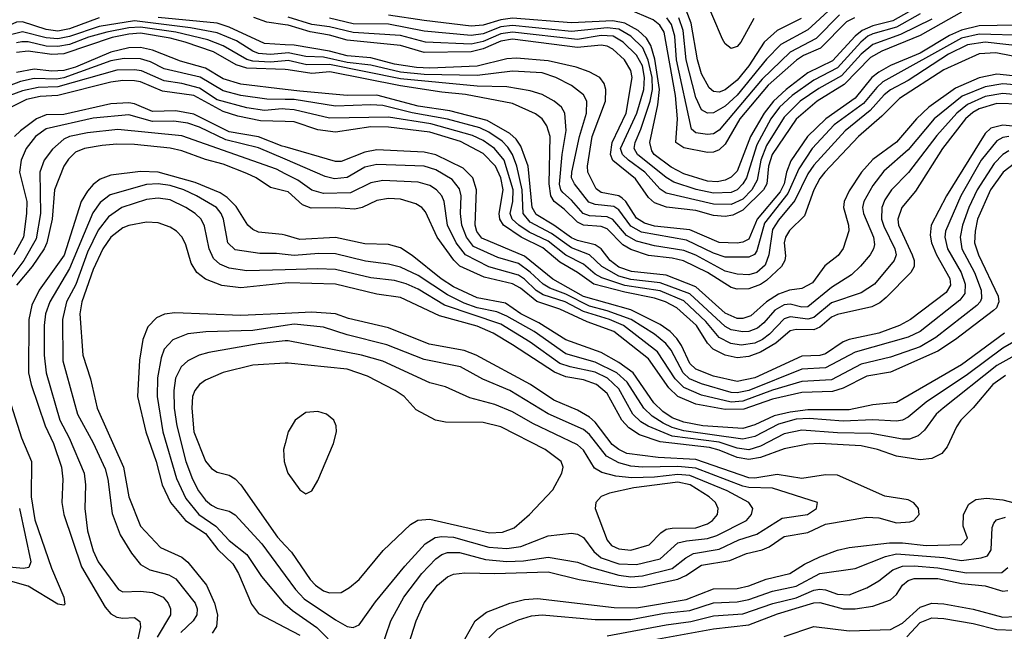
# Model space of a CAD drawing. Header units: inches. Extents: x 884549 to 1028252, y 526810 to 653624.
# Tile 817 of 1056: x 969101 to 972435, y 621314 to 623386. Entities that reach past the tile are written whole.
import ezdxf

# ---------------------------------------------------------------- set-up
doc = ezdxf.new("R2010")
doc.units = ezdxf.units.IN
doc.header["$MEASUREMENT"] = 0
doc.layers.add('A9662', color=7, linetype='Continuous')
doc.layers.add('A9672', color=7, linetype='Continuous')

msp = doc.modelspace()

# ---------------------------------------------------------------- linework, layer by layer
at = {"layer": 'A9662', "color": 5}
for points, elevation in [([(969370, 623392.8), (969270, 623355.5), (969230, 623347.7), (969190, 623352.5), (969110, 623378.8), (969090, 623377.9), (969057, 623363), (969010, 623331.7), (968970, 623321.4), (968890, 623321.7), (968850, 623327.9), (968830, 623335.9), (968770, 623379.7), (968750, 623389)], 2820), ([(970000, 623301.5), (969930, 623305.1), (969810, 623361), (969770, 623374.8), (969570, 623393.6)], 2820), ([(970000, 623369.2), (969938, 623378), (969893.3, 623393.3)], 2780), ([(970000, 623273.3), (969950, 623268.4), (969910, 623271.2), (969890, 623279.4), (969835, 623315), (969770, 623341.2), (969679.1, 623359.1), (969490, 623382.7), (969370, 623362.9), (969270, 623328.9), (969230, 623321), (969190, 623324.3), (969110, 623344.8), (969070, 623334.6)], 2840), ([(970000, 623246.7), (969950, 623242.2), (969890, 623245.7), (969870, 623251.7), (969790, 623298.2), (969737.5, 623317.5), (969630, 623343.8), (969510, 623360.6), (969470, 623358.3), (969396.3, 623343.7), (969333.3, 623326.7), (969270, 623302.8), (969230, 623295.3), (969190, 623297.1), (969130, 623311.2), (969108.3, 623311.7), (969090, 623308.1)], 2860), ([(970000, 623217.2), (969870, 623221.5), (969833.6, 623233.6), (969757.2, 623277.2), (969660.8, 623310), (969610, 623324.1), (969510, 623340.2), (969470, 623337.5), (969414.3, 623325.7), (969250, 623270.9), (969210, 623268), (969130, 623280), (969090, 623274.7)], 2880), ([(970000, 623149.6), (969850, 623167.6), (969790, 623185.8), (969730, 623222.3), (969645.3, 623245.3), (969550, 623282.5), (969510, 623291.7), (969470, 623290.7), (969410, 623276.6), (969290, 623226), (969250, 623213.9), (969210, 623211.8), (969150, 623218.4), (969090, 623207.6)], 2920), ([(970000, 623116.1), (969937.2, 623117.2), (969849.8, 623130), (969790, 623145), (969711.6, 623191.6), (969590, 623220.1), (969543.6, 623243.6), (969510, 623253.4), (969454.7, 623254.7), (969410, 623247.3), (969250, 623188.8), (969225.2, 623185.2), (969150, 623186.8), (969103.4, 623176.6), (968986.9, 623133.1)], 2940), ([(970000, 623083.4), (969990, 623084.1), (969930, 623078.6), (969870, 623088.1), (969770, 623114.7), (969710, 623154.6), (969649.8, 623170.2), (969590, 623179.2), (969512.8, 623212.8), (969490, 623216.7), (969430, 623215.1), (969230, 623159.2), (969163.6, 623156.4), (969110, 623145.2), (969014.1, 623110)], 2960), ([(970000, 623041.1), (969916, 623044), (969839, 623059), (969790, 623074.9), (969690, 623129.2), (969584.6, 623144.6), (969510, 623175.2), (969490, 623179.2), (969450, 623180.1), (969410, 623175.1), (969230.4, 623129.6), (969170, 623126.3), (969123.9, 623116.1), (969030.4, 623069.6)], 2980), ([(970000, 622955.4), (969990, 622958.2), (969910, 622989.1), (969810, 623006.4), (969690, 623066.3), (969630, 623077.6), (969550, 623075.6), (969490, 623101.6), (969470, 623104.9), (969410, 623100.8), (969250, 623064.7), (969190, 623064.4), (969157.5, 623050), (969104, 623010), (969083.1, 622990)], 3020), ([(970000, 622913.6), (969910, 622952.3), (969799.2, 622979.2), (969710, 623022.1), (969670, 623035.8), (969622.4, 623042.4), (969550, 623041.2), (969470, 623063.4), (969350, 623052.1), (969190, 623016.2), (969154, 622990), (969123.1, 622950), (969105.7, 622910), (969100.5, 622870), (969124.7, 622770), (969124.2, 622730), (969113.3, 622650), (969080.5, 622590)], 3040), ([(970000, 622864.5), (969970, 622879.4), (969650, 622992.8), (969433.7, 623013.7), (969330, 623002.5), (969270, 622991), (969250, 622981.6), (969212.1, 622947.9), (969183.3, 622910), (969169.3, 622870), (969171.3, 622730), (969156.2, 622643.8), (969114.8, 622570), (969044.2, 622475.8)], 3060), ([(970000, 622805.7), (969950, 622817.6), (969902.1, 622850), (969870, 622864.9), (969790, 622896.8), (969730, 622913), (969650, 622942.2), (969610, 622950.7), (969490, 622963.3), (969430, 622965.1), (969379.6, 622960.4), (969320.2, 622950), (969290, 622937.1), (969265.7, 622914.3), (969250.7, 622890), (969218.9, 622810), (969210.8, 622710), (969193, 622630), (969184.2, 622610), (969143.4, 622550), (969090, 622487.1)], 3080), ([(970000, 622655.7), (969990, 622658.5), (969910, 622666.5), (969890, 622675.3), (969873.7, 622690), (969833.4, 622753.4), (969803.7, 622783.7), (969780, 622800), (969694.7, 622834.7), (969570, 622869.3), (969510, 622872.1), (969410, 622859.9), (969373.8, 622846.2), (969350, 622827.4), (969330, 622804.8), (969309, 622770), (969251.6, 622588.4), (969166.9, 622470), (969141.4, 622418.6), (969131.5, 622370), (969130.1, 622190), (969139.5, 622150), (969186.7, 622010), (969215.1, 621950), (969242.2, 621870), (969247.3, 621830), (969243.1, 621750), (969249.8, 621710), (969310, 621532.6), (969390, 621396), (969410, 621373.8), (969430, 621362.2), (969450, 621358.6), (969490, 621360.4), (969507.7, 621347.7), (969509.5, 621329.5), (969488.8, 621230)], 3120), ([(970000, 622590.9), (969970, 622594.5), (969914.4, 622594.4), (969830, 622606.5), (969805.8, 622630), (969791.3, 622710), (969782.6, 622730), (969766.8, 622750), (969699.9, 622790), (969656.1, 622810), (969610, 622824.4), (969570, 622830), (969530, 622827.6), (969407.2, 622792.8), (969373.3, 622766.7), (969348.4, 622731.6), (969270, 622542.9), (969202.4, 622430), (969188.6, 622390), (969183.6, 622350), (969183.7, 622250), (969191, 622190), (969236.9, 622030), (969268.8, 621970), (969318.7, 621850), (969323.3, 621810), (969321.2, 621730), (969330, 621654.9), (969350, 621587.1), (969366.8, 621550), (969435.5, 621455.5), (969450, 621447.6), (969509.9, 621450.1), (969550, 621445.4), (969587, 621430), (969603.1, 621410), (969611.4, 621390), (969611, 621370), (969565.9, 621294.1)], 3140), ([(970000, 622539), (969870, 622535.4), (969810, 622544.9), (969778.4, 622558.4), (969757.4, 622577.4), (969742.3, 622610), (969726.3, 622686.3), (969715.5, 622710), (969695.3, 622730), (969663.2, 622750), (969610, 622775.6), (969570, 622782.1), (969530, 622776.6), (969447.1, 622750), (969401.6, 622718.4), (969366.5, 622673.5), (969330, 622598.5), (969290.6, 622489.4), (969259.4, 622430), (969246.2, 622370), (969247.1, 622230), (969296.7, 622050), (969350, 621952.3), (969390, 621864.9), (969398.9, 621830), (969413.7, 621713.7), (969441.5, 621641.5), (969479.4, 621579.4), (969510, 621540.5), (969541.9, 621521.9), (969605.5, 621505.5), (969630, 621492), (969695.5, 621410), (969702.3, 621390), (969700.8, 621370), (969687.7, 621350), (969646.9, 621310)], 3160), ([(970000, 622493.2), (969850, 622477.4), (969785.5, 622485.5), (969730, 622506.8), (969701.1, 622530), (969681.7, 622561.7), (969663.8, 622623.8), (969650.5, 622650), (969631.4, 622670), (969610, 622683.8), (969570, 622697.6), (969530, 622700.4), (969470, 622689.5), (969450, 622680.6), (969410, 622649.9), (969382.1, 622610), (969350, 622540.2), (969311.1, 622430), (969304.8, 622390), (969314.9, 622250), (969340.6, 622170), (969363.7, 622070), (969452.2, 621870), (969470.1, 621770), (969510, 621670.1), (969578.1, 621598.1), (969650, 621565.1), (969670, 621548.1), (969733.7, 621470), (969760.2, 621410), (969770.6, 621370), (969767.6, 621330), (969752.6, 621307.4)], 3180), ([(970000, 622391), (969850, 622383.8), (969626.4, 622393.6), (969591.7, 622388.2), (969564, 622376), (969534.4, 622345.6), (969517.3, 622302.7), (969506.8, 622233.2), (969500.3, 622110), (969527.7, 621990), (969562.4, 621890), (969583.2, 621810), (969611.8, 621750), (969661.9, 621690), (969730, 621646), (969771.7, 621591.7), (969822.4, 621542.4), (969841.3, 621510), (969886, 621406), (969910, 621374.8), (970000, 621327.4)], 3220), ([(970000, 622349.7), (969890, 622333.1), (969731.3, 622328.7), (969670, 622321.8), (969618.9, 622301.1), (969590.1, 622269.9), (969579.6, 622240.4), (969567.3, 622172.7), (969566.5, 622110), (969586.1, 621990), (969631.9, 621831.9), (969663.6, 621763.6), (969707.8, 621710), (969764.6, 621670), (969810, 621621.8), (969870, 621574.6), (969919.7, 621499.7), (969995.3, 621410), (970000, 621405.9)], 3240), ([(970000, 622297.8), (969908.3, 622288.3), (969741.6, 622258.4), (969709, 622250), (969670, 622231), (969647.2, 622210), (969628.7, 622171.3), (969622.4, 622130), (969624.4, 622070), (969632.8, 622010), (969663, 621890), (969685.5, 621830), (969706.1, 621790), (969730, 621758.1), (969750, 621741.2), (969770, 621731.3), (969810, 621721.1), (969830, 621708.4), (969921.2, 621610), (970000, 621503.1)], 3260), ([(970000, 622222.3), (969890, 622215.5), (969790, 622191.5), (969730, 622165), (969709.2, 622150.8), (969693.7, 622130), (969686.4, 622110), (969683.5, 622070), (969690.4, 621990), (969730, 621890.2), (969750, 621865.8), (969770, 621853.2), (969810, 621843.5), (969830, 621831), (969850, 621810.1), (969973.6, 621633.6), (970000, 621605.1)], 3280), ([(969043.6, 622170), (969106.7, 621970), (969140.8, 621890), (969140, 621770), (969151.6, 621691.6), (969208.5, 621528.5), (969250.1, 621430), (969253.8, 621406.2), (969250, 621402.7), (969230, 621405.9), (969130, 621466.8), (969070, 621483.9)], 3080), ([(970000, 621950.6), (969994.7, 621930), (969996.3, 621890), (970000, 621877.8)], 3320), ([(969100.3, 621730), (969138.2, 621550), (969132.1, 621530), (969113.6, 621526.4), (969052.8, 621532.8)], 3060)]:
    msp.add_lwpolyline(points, dxfattribs=dict(at, elevation=elevation))
at = {"layer": 'A9672', "color": 5}
for points, elevation in [([(972210, 623469.8), (972057.9, 623382.1), (971990, 623365.4), (971953.6, 623350), (971929.8, 623330.2), (971853.4, 623246.5), (971770, 623205.9), (971696.1, 623150), (971653.3, 623110), (971621.5, 623070), (971575.5, 622990), (971530, 622872.6), (971510, 622852.8), (971490, 622842.5), (971462.8, 622837.2), (971430, 622838.9), (971350, 622863.8), (971306.8, 622886.8), (971249.9, 622930), (971241.7, 622941.7), (971234.4, 622970), (971262.1, 623097.9), (971267.9, 623150), (971252.2, 623252.2), (971238.6, 623298.6), (971223.8, 623323.8), (971194.8, 623350), (971150, 623374), (971110, 623382.2), (970970, 623375.1), (970770, 623391.7), (970730, 623386.2), (970670, 623367.3), (970630, 623364.9), (970470, 623383), (970350, 623402)], 2720), ([(971587.4, 623390), (971542.6, 623310), (971530, 623294.9), (971510, 623288.5), (971490, 623304.7), (971480.8, 623320.8), (971415.4, 623475.4)], 2580), ([(971852.5, 623427.5), (971770, 623352), (971677.8, 623302.2), (971630, 623252.9), (971530, 623130.5), (971490, 623093.4), (971450, 623071.2), (971430, 623069.2), (971410, 623081.4), (971390, 623122.8), (971358.3, 623250), (971347.2, 623350), (971332.9, 623392.9)], 2640), ([(972290, 623411.3), (972150, 623332.2), (972020.1, 623279.9), (971982.1, 623257.9), (971893.3, 623166.7), (971801.9, 623110), (971730, 623049.2), (971649.5, 622930), (971637.1, 622890), (971630.7, 622830), (971619.4, 622810), (971550, 622740.5), (971516.2, 622723.8), (971490, 622719.2), (971450, 622723.4), (971390, 622740.3), (971291.1, 622751), (971250, 622765.9), (971230, 622783.9), (971186.7, 622846.7), (971109, 622909), (971101.9, 622930), (971106.7, 622970), (971154.2, 623070), (971175.2, 623190), (971170, 623213.9), (971148.4, 623250), (971110, 623285.9), (971090, 623296.5), (971070, 623299.8), (970990, 623292), (970770, 623320.6), (970730, 623313.3), (970670, 623287.4), (970630, 623277), (970470, 623275.4), (970390, 623298.8), (970210, 623316.7), (970150, 623334.2), (970084.6, 623344.6), (970010, 623367.7), (970000, 623369.2)], 2780), ([(972190, 623387.9), (972083.4, 623336.6), (971990, 623302.2), (971950.6, 623269.4), (971883.5, 623196.5), (971806.7, 623153.3), (971744.3, 623110), (971690, 623056.6), (971630, 622959.9), (971610.5, 622910), (971597.8, 622842.2), (971580.1, 622810), (971550, 622778.2), (971510, 622760.1), (971450, 622761.8), (971290, 622798.4), (971270, 622811.8), (971217.7, 622870), (971162, 622910), (971141.8, 622930), (971135.7, 622950), (971190.2, 623069.8), (971214.6, 623150), (971216.9, 623190), (971209.6, 623230), (971190, 623266.6), (971144.4, 623310), (971110.8, 623330.7), (971070, 623332.9), (970990, 623318.7), (970770, 623344.3), (970730, 623338.1), (970670, 623311.9), (970630, 623302.9), (970475.1, 623310), (970390, 623333.2), (970230, 623342.7), (970150, 623361.6), (970090, 623370.2), (970010, 623394.5)], 2760), ([(972150, 623406.5), (972070, 623360.6), (971990, 623338.5), (971973.2, 623330), (971949.3, 623310), (971870, 623223.5), (971790, 623181.8), (971716.9, 623130), (971673.5, 623090), (971644.4, 623050), (971597.3, 622962.7), (971562, 622850), (971550, 622829.9), (971530.1, 622810), (971510, 622801.1), (971450, 622798.4), (971391.2, 622811.2), (971316, 622836), (971290, 622851.7), (971193.5, 622930), (971182.1, 622950), (971184.7, 622970), (971204.6, 623015.4), (971235.7, 623110), (971243.7, 623150), (971242.1, 623190), (971229.6, 623249.6), (971210.6, 623290.6), (971170.9, 623330), (971130, 623354.4), (971090, 623358.7), (970970, 623346.3), (970770, 623367.1), (970730, 623361.6), (970670, 623338.2), (970630, 623332.7), (970470, 623347.9), (970350, 623371.2), (970230, 623372.6), (970150, 623391.7)], 2740), ([(971927.7, 623392.3), (971900.7, 623379.3), (971812.6, 623290), (971755.1, 623264.9), (971730.9, 623249.1), (971635.9, 623164.1), (971539.7, 623050), (971490, 622965.1), (971470, 622944.9), (971450, 622937.2), (971430, 622936.7), (971350, 622952), (971322.7, 622970), (971327.9, 623050), (971322.1, 623130), (971283.6, 623343.6), (971268.1, 623368.1), (971245.7, 623385.7), (971161.7, 623421.7)], 2680), ([(971877.5, 623402.5), (971797.9, 623322.1), (971710, 623276), (971615.7, 623184.3), (971470, 623012.4), (971450, 623000.1), (971430, 622997.8), (971390, 623002.4), (971375.4, 623015.4), (971325.3, 623250), (971319.7, 623330), (971307.8, 623370), (971292.2, 623392.2)], 2660), ([(971747.4, 623390), (971666, 623350), (971622, 623310), (971569.8, 623230.2), (971530, 623181.4), (971490, 623148.8), (971470, 623140.6), (971450, 623142.8), (971435.4, 623155.4), (971410, 623202.5), (971396.2, 623250), (971374.4, 623374.4), (971358, 623418)], 2620), ([(972472.1, 623367.9), (972350, 623365), (972290, 623351.2), (972250, 623332.5), (972150, 623273), (972050, 623231.1), (972010, 623208.2), (971986.3, 623190), (971930, 623120.4), (971830.8, 623050), (971768.9, 622990), (971712, 622908), (971697.6, 622870), (971689.5, 622830), (971676.6, 622803.4), (971598, 622710), (971570, 622642.9), (971550, 622632.1), (971530.5, 622629.5), (971470, 622631), (971370, 622674.6), (971250, 622687.2), (971216.7, 622696.7), (971190, 622713.5), (971153.4, 622770), (971141.4, 622781.4), (971129.3, 622789.3), (971070, 622800.6), (971053.1, 622813.1), (971024.7, 622870), (971024, 622890), (971040, 622990), (971084.3, 623110), (971085.5, 623150), (971079.6, 623170), (971065.9, 623190), (971029.8, 623210), (970985, 623225), (970890, 623246.7), (970783.6, 623256.4), (970750, 623253.6), (970650, 623228.3), (970490, 623221.5), (970444.1, 623224.1), (970370, 623235.9), (970290, 623257.2), (970210, 623263.3), (970150, 623279.2), (970030, 623300), (970000, 623301.5)], 2820), ([(972506.9, 623333.1), (972350, 623337.7), (972290, 623324.2), (972024, 623176), (972002.9, 623157.1), (971958.1, 623101.9), (971859.5, 623030), (971784.7, 622950), (971739.3, 622880.7), (971702.6, 622797.4), (971623.4, 622696.6), (971597, 622603), (971588.8, 622591.2), (971570, 622581.3), (971490, 622582.2), (971450, 622595.4), (971359.3, 622639.3), (971206.1, 622666.1), (971170, 622686.4), (971130, 622741.6), (971113, 622753), (971050, 622759.7), (971028.6, 622768.6), (970979.4, 622830), (970969.7, 622850), (970970.4, 622870), (970996.7, 622990), (971019.8, 623070), (971021, 623110), (971010, 623131.8), (970970, 623162.8), (970916.2, 623190), (970870, 623206.2), (970770, 623212.3), (970650, 623196.8), (970470, 623200.7), (970390, 623208.1), (970290, 623231.9), (970210, 623241.4), (970130, 623259.2), (970070, 623261.9), (970010, 623274.2), (970000, 623273.3)], 2840), ([(972510, 623294), (972370, 623310.6), (972310, 623300.9), (972245.7, 623270), (972110, 623180.4), (972050, 623149), (972028.5, 623131.5), (971981.4, 623078.6), (971896.1, 623010), (971790, 622893.8), (971770, 622864.4), (971725.9, 622774.1), (971670, 622707.2), (971650, 622675.5), (971637.6, 622590), (971624.9, 622555.1), (971597.3, 622530), (971570, 622522.3), (971530, 622524.2), (971490, 622534.1), (971390, 622588.2), (971350, 622604.3), (971250, 622620.4), (971190, 622636.2), (971155.5, 622655.5), (971109.4, 622709.4), (971090, 622718.4), (971030, 622722.2), (971009.4, 622730), (970970, 622774.7), (970940.4, 622800.4), (970933, 622810), (970928.5, 622828.5), (970938, 622930), (970951.1, 623011.1), (970946.9, 623070), (970935.5, 623090), (970910.7, 623110.7), (970870, 623132.3), (970830, 623145.8), (970750, 623158.8), (970650, 623161.3), (970390, 623186.1), (970150, 623234.7), (970073.5, 623233.5), (970010, 623247.6), (970000, 623246.7)], 2860), ([(972510, 623253.5), (972406.3, 623273.7), (972349.5, 623270.5), (972230, 623216.1), (972080.6, 623119.4), (972020.6, 623059.4), (971941.4, 622990), (971826.8, 622870), (971810, 622848.4), (971790.6, 622810), (971758.7, 622721.3), (971708.1, 622671.9), (971693.7, 622650), (971689.8, 622630), (971693.6, 622586.4), (971691.4, 622570), (971680.3, 622550), (971630, 622502.3), (971610, 622489), (971570, 622474.1), (971530, 622473.1), (971510, 622478.8), (971430, 622530.3), (971348.9, 622568.9), (971310, 622578.7), (971230, 622587.2), (971170, 622607.7), (971143.3, 622623.3), (971090, 622678.1), (971070, 622685.5), (971010, 622690.7), (970990, 622700.5), (970944.6, 622744.6), (970910.3, 622770.3), (970899.3, 622790), (970893.7, 622830), (970897.3, 622990), (970886.2, 623026.2), (970870, 623049.9), (970847.6, 623067.6), (970770, 623101.9), (970610, 623132.5), (970530, 623140.3), (970390, 623162.6), (970150.9, 623209.1), (970090, 623203.9), (970010, 623216.9), (970000, 623217.2)], 2880), ([(972464, 623196), (972410, 623202.2), (972350, 623189.2), (972270, 623154.4), (972179.2, 623090), (972137.8, 623050), (972070, 622971.2), (971990, 622912.6), (971952, 622870), (971910, 622806.1), (971892.8, 622770), (971891, 622750), (971907.8, 622690), (971908.8, 622671.2), (971889.4, 622610.6), (971872.1, 622587.9), (971827.6, 622552.4), (971785.6, 622494.4), (971750, 622475.4), (971707.7, 622470), (971670, 622456.9), (971629.5, 622430.5), (971577.2, 622382.8), (971550, 622373.9), (971530, 622373.7), (971490, 622391.6), (971390, 622481.4), (971290, 622520.2), (971173.1, 622533.1), (971130, 622548.4), (971100, 622570), (971069.5, 622609.5), (971050, 622623.7), (970990, 622637.7), (970970, 622647.1), (970910, 622690.5), (970850, 622726.4), (970835.9, 622750), (970822.8, 622890), (970797.4, 622957.4), (970781.6, 622981.6), (970761.1, 623001.1), (970684.4, 623044.4), (970557.3, 623077.3), (970450, 623093.7), (970310, 623130.2), (970209.8, 623129.8), (970050, 623143.6), (970000, 623149.6)], 2920), ([(972470, 623165.5), (972430, 623168.8), (972370, 623159.1), (972292.9, 623127.1), (972197.2, 623050), (972110, 622945.9), (972027.1, 622872.9), (971990, 622824.6), (971959.9, 622770), (971955.2, 622750), (971958.4, 622730), (971991.7, 622650), (971995.2, 622624.8), (971992.6, 622610), (971980.6, 622590), (971948.7, 622551.3), (971917.6, 622522.4), (971850, 622479.2), (971770, 622413.9), (971750, 622412.7), (971710, 622422.1), (971690, 622420.5), (971657.5, 622402.5), (971620.6, 622359.4), (971598.8, 622341.2), (971570, 622330), (971550, 622328.6), (971510, 622335.6), (971490, 622346.7), (971370, 622457.6), (971270, 622494.7), (971170, 622506.5), (971130, 622517), (971071.8, 622550), (971030, 622590), (970970, 622613.3), (970901.8, 622661.8), (970830, 622700.2), (970805.6, 622730), (970802.8, 622810), (970784.6, 622890), (970769.4, 622930), (970754.4, 622954.4), (970734.5, 622974.5), (970690, 623005.3), (970659.6, 623019.6), (970549.4, 623049.4), (970430.4, 623070.4), (970330, 623095.2), (970290, 623098.3), (970170, 623093.2), (970030, 623115.7), (970000, 623116.1)], 2940), ([(972488.9, 623131.1), (972430, 623136.4), (972370, 623125.6), (972310, 623098.8), (972274.9, 623070), (972206.1, 622993.9), (972111, 622869), (972053, 622810), (972030, 622776.3), (972019.9, 622750), (972019.7, 622710), (972026.6, 622686.6), (972064.5, 622610), (972068.6, 622590), (972062.6, 622570), (971995.5, 622490), (971950, 622460.8), (971850, 622426.5), (971790, 622377.4), (971770, 622372), (971710, 622379.2), (971690, 622373.1), (971639.5, 622320.5), (971616.8, 622303.2), (971590, 622290), (971544, 622284), (971509.3, 622289.3), (971470, 622309.9), (971423.9, 622363.9), (971350, 622433.4), (971270, 622467.3), (971150, 622486), (971071.9, 622511.9), (971050, 622524.4), (971010, 622558.4), (970950, 622588.1), (970890, 622636.4), (970826.2, 622666.2), (970791.3, 622690), (970769, 622710), (970762.2, 622730), (970771, 622770), (970772, 622810), (970741, 622910), (970708.8, 622950), (970670, 622976.9), (970634.1, 622994.1), (970492.9, 623032.9), (970350, 623056.2), (970150, 623052.4), (970030, 623081.4), (970000, 623083.4)], 2960), ([(972490, 623100.4), (972410, 623102.1), (972350, 623083.9), (972328, 623072), (972303.3, 623050), (972225.7, 622950), (972134.2, 622805.8), (972088, 622750), (972075.1, 622710), (972077.2, 622690), (972122.7, 622590), (972129.5, 622570), (972129.7, 622550), (972118.5, 622530), (972035, 622445), (972013.1, 622426.9), (971986.2, 622413.8), (971870, 622388), (971850, 622377.9), (971810, 622344.9), (971790, 622335.5), (971730, 622336.8), (971710, 622332.3), (971661.7, 622290), (971610, 622260.1), (971570, 622244.7), (971530, 622241.1), (971489.6, 622249.6), (971449.5, 622269.5), (971430.4, 622290.4), (971392.7, 622350), (971326.2, 622410), (971288.2, 622430), (971250, 622443.1), (971150, 622462.9), (971045.3, 622490), (970990, 622530), (970930, 622564.7), (970872.9, 622612.9), (970798.9, 622650), (970739.1, 622690), (970726.3, 622710), (970725, 622730), (970738.5, 622810), (970729.9, 622850.1), (970712.4, 622890), (970670, 622933.1), (970593.4, 622973.4), (970490, 623005), (970350, 623022.7), (970290, 623022.8), (970170, 623004.7), (970110, 623013.1), (970030, 623040.1), (970000, 623041.1)], 2980), ([(972810, 622990.1), (972430.6, 623029.4), (972390, 623018.5), (972370, 623001), (972239.8, 622790), (972187.9, 622690), (972183.6, 622656.4), (972188.1, 622630), (972205.6, 622590), (972251, 622510), (972253.1, 622486.9), (972238.2, 622461.8), (972117.1, 622370), (972080.1, 622350), (972010, 622324.5), (971910, 622302.7), (971890, 622294.5), (971830, 622254.1), (971810, 622248.9), (971750, 622246.4), (971590, 622172.7), (971530, 622160.5), (971450, 622178.7), (971390, 622201.8), (971370, 622221.9), (971342.4, 622282.4), (971326.4, 622306.4), (971303.4, 622330), (971270, 622353.7), (971170, 622403.4), (971010, 622448.6), (970906.8, 622506.8), (970810, 622584.7), (970665.9, 622645.9), (970648.7, 622668.7), (970643.7, 622690), (970648.1, 622810), (970635.3, 622850), (970602.9, 622882.9), (970510, 622928.3), (970470, 622937.9), (970310, 622945), (970270, 622937.3), (970190, 622905.5), (970170, 622906.4), (970000, 622955.4)], 3020), ([(972450, 622990.4), (972430, 622986.8), (972410, 622976.4), (972357.2, 622910), (972287.8, 622790), (972236, 622670), (972233.7, 622650), (972242.9, 622610), (972288.8, 622530), (972303.1, 622490), (972301.1, 622458.9), (972284.3, 622435.7), (972150.1, 622330), (972110, 622310.5), (971930, 622259.8), (971830, 622206.7), (971750, 622202), (971570, 622130.5), (971530, 622122.3), (971510, 622122.9), (971410, 622152.1), (971369.5, 622169.5), (971347.2, 622190), (971306.7, 622266.7), (971289.3, 622289.3), (971250, 622321.1), (971171.6, 622370), (971090, 622400.2), (971030, 622415.9), (970950, 622455.8), (970896.3, 622476.3), (970873, 622490), (970830, 622531.2), (970790, 622559.7), (970720.1, 622580.1), (970637.7, 622617.7), (970613.7, 622650), (970598.5, 622690), (970593.9, 622730), (970595.6, 622790), (970590, 622813.4), (970565.4, 622845.4), (970510, 622877.2), (970470, 622890.5), (970310, 622895.6), (970270, 622886.2), (970210, 622851.7), (970166.6, 622846.6), (970135.4, 622855.3), (970000, 622913.6)], 3040), ([(972450, 622941.6), (972430, 622929.3), (972400.6, 622899.4), (972342.7, 622810), (972314.5, 622750), (972293, 622690), (972285.4, 622650), (972291, 622610), (972333.7, 622530), (972357.3, 622470), (972358.1, 622441.9), (972353.9, 622430), (972341.8, 622418.2), (972203.3, 622310), (972150, 622278.3), (972050, 622243), (971950, 622219.3), (971850, 622166.4), (971750, 622160.5), (971650.7, 622130.7), (971550, 622093.4), (971510, 622090.9), (971410, 622114.3), (971350, 622140.6), (971320, 622170), (971261.1, 622261.1), (971145.1, 622350), (971098.5, 622370), (971010, 622397.7), (970948, 622430), (970873.6, 622453.6), (970850, 622468.3), (970810, 622507), (970790, 622520.4), (970690, 622548.7), (970610, 622589.5), (970579.4, 622630), (970550, 622690), (970537.8, 622770), (970530, 622789.8), (970512.2, 622810), (970490, 622824.6), (970450, 622835.6), (970330, 622841.8), (970290, 622834.1), (970220.5, 622799.5), (970130, 622797.1), (970090, 622808.6), (970043, 622843), (970000, 622864.5)], 3060), ([(972470, 622898.6), (972431.6, 622870), (972388.2, 622810), (972344.5, 622710), (972336, 622670), (972334.7, 622630), (972347.5, 622590), (972414.1, 622450), (972417, 622430), (972409, 622410), (972398.8, 622401.2), (972270, 622302.7), (972210, 622262.7), (972050, 622192), (971970, 622178.1), (971890, 622138.2), (971853.7, 622126.3), (971750, 622122.9), (971650, 622101), (971553.4, 622066.6), (971490, 622065.6), (971390, 622083.7), (971329.2, 622109.2), (971298.7, 622138.7), (971230, 622237.5), (971113.1, 622330), (971022.9, 622362.9), (970930, 622405.3), (970851.9, 622431.9), (970796.3, 622476.3), (970770, 622491.1), (970673.7, 622513.7), (970591.7, 622551.7), (970571.2, 622571.2), (970514.9, 622650), (970475.4, 622735.4), (970462.8, 622750), (970442.5, 622762.5), (970390, 622778.3), (970350, 622781), (970310, 622773.8), (970260.6, 622750), (970236.1, 622744), (970170, 622749), (970088.1, 622748.1), (970058.9, 622758.9), (970010, 622803.4), (970000, 622805.7)], 3080), ([(972435.8, 622324.2), (972290, 622216.7), (972070, 622089.6), (971990, 622080.9), (971910, 622065), (971770, 622064.1), (971710, 622057), (971655.9, 622044.1), (971590, 622013.1), (971550, 622001.8), (971413.8, 622010), (971350, 622022.7), (971310, 622037.5), (971278.3, 622058.3), (971248.4, 622088.4), (971177.9, 622190), (971130, 622224.8), (971070, 622258.3), (970950, 622302.2), (970858.8, 622358.8), (970797.8, 622390), (970745.6, 622425.6), (970650, 622443.7), (970570, 622481.4), (970528.1, 622508.1), (970430, 622587.3), (970390, 622613.4), (970350, 622624.4), (970270, 622626.4), (970170, 622648.3), (970050, 622641.8), (970000, 622655.7)], 3120), ([(972510, 622319.2), (972430, 622273.3), (972310, 622183.9), (972170, 622089.9), (972110, 622040.1), (972090, 622029.9), (972070, 622026.4), (971990, 622030.4), (971890, 622025.8), (971774.8, 622034.8), (971730, 622032.4), (971670, 622016.2), (971590, 621974), (971550, 621964.6), (971350, 621993.2), (971310, 622004.8), (971279.5, 622019.5), (971242.5, 622042.5), (971213.9, 622070), (971158, 622158), (971123.2, 622190), (971050, 622225.5), (970950, 622254.7), (970842.5, 622330), (970750, 622381.8), (970716.3, 622396.3), (970650, 622410.1), (970606.3, 622426.3), (970550, 622454.5), (970450, 622519.8), (970390, 622547.9), (970350, 622557.9), (970272.1, 622567.9), (970170, 622592.5), (970113.8, 622593.8), (970030, 622587.3), (970000, 622590.9)], 3140), ([(972530, 622281), (972410, 622215.1), (972227.9, 622070), (972204.4, 622050), (972164.5, 621995.5), (972143.8, 621976.2), (972114.4, 621965.6), (972090, 621965.1), (971984.5, 621984.5), (971870, 621986.7), (971750, 621995.5), (971690, 621983.1), (971610, 621941.7), (971570, 621929.3), (971530, 621934.3), (971470, 621954.5), (971310, 621975.5), (971228.7, 622008.7), (971204, 622024), (971177.3, 622050), (971130, 622135.7), (971091.6, 622171.6), (971050, 622191.6), (970964.7, 622210), (970930, 622222), (970830, 622293.9), (970730, 622354.4), (970539.5, 622419.5), (970450, 622472.8), (970410, 622491.2), (970370, 622502.9), (970290, 622511.5), (970170, 622539.8), (970110, 622542), (970000, 622539)], 3160), ([(972439.1, 622180.9), (972396.7, 622150), (972330, 622071.4), (972288.4, 622030), (972272.8, 622007.2), (972241.1, 621938.9), (972223.3, 621916.7), (972190, 621900.1), (972150, 621895.5), (972070, 621907.6), (972006, 621930), (971950, 621942.3), (971809.2, 621950.8), (971770, 621948.7), (971690, 621932.9), (971610, 621902.8), (971570, 621896.3), (971530, 621902.8), (971470, 621927.8), (971436.4, 621936.4), (971270, 621956.3), (971199.9, 621979.9), (971163.3, 622003.4), (971140.3, 622030), (971090, 622119.7), (971054.3, 622150), (971010, 622165.8), (970950, 622176.4), (970912.1, 622192.1), (970770, 622284.5), (970703.7, 622323.7), (970650, 622348.4), (970522.4, 622382.4), (970390, 622445.1), (970310, 622456.5), (970170, 622489.7), (970010, 622494.3), (970000, 622493.2)], 3180), ([(970392.6, 621190), (970443.2, 621350), (970470, 621410.2), (970515.3, 621470), (970550, 621498.3), (970570, 621507.7), (970607.7, 621512.3), (970709.8, 621509.8), (970890, 621516), (970995.8, 621490), (971130, 621466.9), (971170, 621462.5), (971210, 621464.7), (971330, 621490.9), (971356.8, 621503.2), (971410, 621538.2), (971505.6, 621554.4), (971561.8, 621578.2), (971615.3, 621590), (971639.3, 621600.7), (971690, 621634.8), (971770, 621648.8), (971830, 621676.7), (971970, 621700.3), (972010, 621699.1), (972070, 621681.4), (972115.4, 621684.6), (972129.2, 621690), (972146.3, 621710), (972144.1, 621730), (972129.3, 621749.3), (972110, 621759.4), (972030, 621771.8), (971870, 621842.7), (971830, 621844.5), (971750, 621831.6), (971665.9, 621845.9), (971590, 621832.5), (971570, 621834), (971390, 621895.8), (971262.5, 621902.5), (971157, 621917), (971129.8, 621929.8), (971107.2, 621947.2), (971050, 622022.6), (971030, 622040.2), (970990, 622063.4), (970910, 622096.7), (970830.4, 622150), (970646.9, 622250), (970606, 622266), (970487, 622287), (970350, 622341.9), (970214.3, 622374.3), (970170, 622390.2), (970090, 622395.3), (970000, 622391)], 3220), ([(970323.4, 621250), (970357.8, 621350), (970401.9, 621430), (970462.8, 621510), (970510, 621559.7), (970530, 621574.2), (970550, 621580.7), (970590, 621580.6), (970677.9, 621557.9), (970750, 621551.1), (970807.1, 621552.9), (970890, 621565.8), (970990, 621548.7), (971037.6, 621530), (971130, 621503.9), (971170, 621499), (971210, 621501.6), (971310, 621527.1), (971356.5, 621563.5), (971382.5, 621577.5), (971470, 621592.2), (971536, 621624), (971596.9, 621643.1), (971682.7, 621697.3), (971768.2, 621710), (971799.1, 621730), (971802.7, 621750), (971650, 621799.6), (971570, 621800.9), (971550, 621806), (971390, 621866.4), (971330, 621872), (971210, 621870), (971170, 621874), (971130, 621885.3), (971088, 621908), (971030, 621980.6), (971010, 621997.5), (970890.4, 622050.4), (970761.1, 622130), (970668.7, 622168.7), (970593.2, 622210), (970470, 622234.7), (970344.3, 622284.3), (970210, 622318.6), (970130, 622345.1), (970030, 622354.3), (970000, 622349.7)], 3240), ([(970000, 621503.1), (970035.3, 621455.3), (970064.3, 621424.3), (970170, 621353), (970210, 621330.9), (970230, 621327.5), (970250, 621336.5), (970305.7, 621414.3), (970404.8, 621535.2), (970473.7, 621610), (970507.8, 621632.2), (970530, 621635.6), (970570, 621633.1), (970690, 621599.5), (970750, 621594.7), (970798.4, 621601.6), (970890, 621637.4), (970970, 621646.8), (970990, 621643.3), (971010, 621631.7), (971045, 621584.9), (971070, 621562.9), (971130, 621542.5), (971190, 621540.2), (971270, 621559.6), (971330, 621613.6), (971359.1, 621620.9), (971430, 621628.1), (971461.6, 621638.4), (971562.4, 621690), (971579.3, 621710), (971583.9, 621730), (971569.8, 621750), (971496.6, 621790), (971370, 621841.8), (971330, 621845.8), (971250, 621836.5), (971173.7, 621833.7), (971120.1, 621840.1), (971072, 621852), (971047.3, 621867.3), (971010, 621927.3), (970990, 621945.8), (970838, 622018), (970770, 622057.6), (970710, 622082.7), (970625.1, 622105.1), (970542.4, 622142.4), (970490, 622155.5), (970330, 622229.2), (970258.7, 622250), (970010, 622298.8), (970000, 622297.8)], 3260), ([(970000, 621605.1), (970021.8, 621581.8), (970084.2, 621490), (970102.8, 621470), (970130, 621451.8), (970150, 621444.5), (970190, 621445.7), (970217.7, 621462.3), (970249.9, 621490), (970331.9, 621588.1), (970424.3, 621675.7), (970448.8, 621691.2), (970490, 621694.2), (970691.7, 621648.3), (970736.3, 621650), (970774.8, 621665.2), (970827.1, 621710), (970906, 621794), (970936.5, 621850), (970940.8, 621870), (970934.4, 621890), (970880.3, 621930), (970730, 622007), (970670, 622021.4), (970543.1, 622023.1), (970509.4, 622029.4), (970444, 622064), (970402.9, 622110), (970372.4, 622130), (970278.4, 622178.4), (970210, 622202.7), (970010, 622222.9), (970000, 622222.3)], 3280), ([(970000, 621877.8), (970008.5, 621850), (970050, 621792.9), (970070, 621779.5), (970090, 621790.3), (970110, 621824.9), (970163.7, 621950), (970174, 621990), (970172.9, 622010), (970164.1, 622030), (970139.7, 622050), (970110, 622058.5), (970070, 622055.7), (970033.7, 622030), (970010.1, 621989.9), (970000, 621950.6)], 3320), ([(970602.9, 621277.1), (970642.8, 621350), (970681.1, 621378.9), (970760.8, 621410), (970810, 621421.9), (970854.8, 621425.2), (971114.5, 621394.5), (971190, 621393.9), (971357.7, 621422.3), (971450, 621458.3), (971530, 621459.7), (971570, 621468.1), (971629, 621491), (971709.1, 621510), (971758.1, 621541.9), (971810, 621566.2), (971870, 621588.5), (971910, 621597.7), (972046.2, 621613.8), (972090, 621613.9), (972170, 621605.2), (972290, 621608.2), (972310.4, 621630), (972296.2, 621670), (972296.9, 621710), (972314.7, 621745.3), (972338.9, 621761.1), (972374.6, 621765.4), (972430, 621759.4), (972634.7, 621705.3)], 3180), ([(970690, 621292.1), (970719, 621321), (970790, 621352.6), (970833.9, 621366.1), (970869.9, 621370.1), (971050, 621354.3), (971170, 621354.4), (971284.7, 621375.3), (971370, 621384.7), (971450, 621411), (971530, 621413.9), (971570, 621421.6), (971650, 621449.8), (971730, 621467.1), (971810, 621509.8), (971930, 621527.3), (972032.3, 621567.7), (972070, 621576.3), (972230, 621564.3), (972290, 621554.1), (972357.2, 621562.8), (972377.7, 621570), (972390.2, 621589.8), (972393.9, 621666.1), (972399.4, 621680.6), (972408.4, 621691.6), (972439.1, 621700.9)], 3160), ([(971090, 621298.7), (971290, 621336.4), (971373.2, 621346.8), (971450, 621366.2), (971550, 621373.3), (971651.8, 621408.2), (971730, 621427.2), (971790, 621453.5), (971810, 621457.1), (971830, 621454.8), (971870, 621440.1), (971910, 621438.2), (971970, 621460.9), (972010, 621485.4), (972057.1, 621522.9), (972090, 621534.6), (972130, 621535.9), (972210, 621529.3), (972307.6, 621512.4), (972426.8, 621513.2), (972446.8, 621530)], 3140), ([(971202.2, 621277.8), (971450, 621322.8), (971570, 621336), (971666.9, 621373.1), (971790, 621410.9), (971810, 621412.2), (971890, 621390.8), (971930, 621390.7), (971990, 621398.9), (972050, 621421.3), (972070, 621439.3), (972090, 621471), (972110, 621486.5), (972130, 621492.9), (972210, 621493.2), (972290, 621476.4), (972370, 621468.5), (972430, 621450.1), (972447.5, 621452.4)], 3120), ([(970000, 621405.9), (970024.5, 621384.5), (970107.4, 621327.4), (970182.9, 621250)], 3240), ([(971690, 621296.7), (971790, 621330.4), (971910, 621315.7), (972050, 621320.5), (972090, 621342.2), (972150, 621395.9), (972190, 621409.6), (972230, 621407), (972330, 621389.3), (972430, 621362.4), (972470, 621364.1)], 3080), ([(972104.6, 621295.4), (972150, 621343.9), (972190, 621360.1), (972230, 621357.7), (972330, 621340.1), (972410, 621319.8), (972470, 621318.2)], 3060), ([(970000, 621327.4), (970050, 621301)], 3220)]:
    msp.add_lwpolyline(points, dxfattribs=dict(at, elevation=elevation))
at = {"layer": 'A9672', "color": 5, "elevation": 3280}
msp.add_lwpolyline([(971330, 621819.5), (971180, 621800), (971098.4, 621781.6), (971069.7, 621770.3), (971051.5, 621750), (971050.1, 621730), (971090, 621623), (971105.4, 621605.4), (971130, 621593.2), (971170, 621588.6), (971232.5, 621607.5), (971272.1, 621647.9), (971290, 621660.1), (971310, 621664.1), (971390, 621664.8), (971430, 621678.3), (971447.5, 621690), (971463.7, 621710), (971466.2, 621730), (971457.5, 621750), (971436.1, 621770), (971371.4, 621810)], close=True, dxfattribs=at)

doc.saveas('drawing.dxf')
